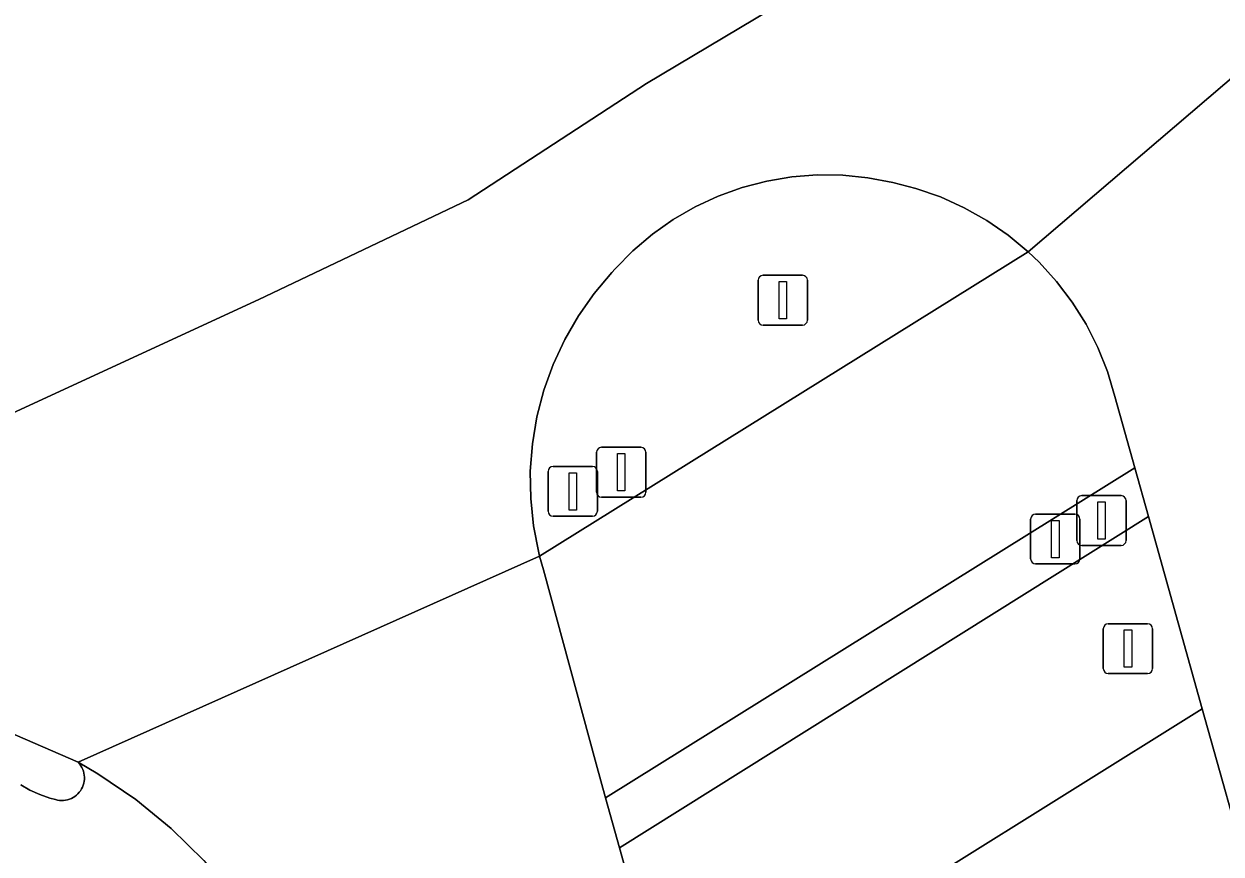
# Model space of a CAD drawing. Extents: x 158031 to 159244, y 380104 to 381214.
# Drawn here: x 159014.41 to 159038.45, y 381095.86 to 381112.53 of the extents above; entities that cross this region are included whole.
import ezdxf

# ---------------------------------------------------------------- set-up
doc = ezdxf.new("R2010")
doc.units = 0
for name, color, linetype in [('IMGEO_Berm_groen', 7, 'Continuous'), ('IMGEO_Drukknoppaal', 7, 'Continuous'), ('IMGEO_Fietspad_gesloten', 7, 'Continuous'), ('IMGEO_Fietspad_open', 7, 'Continuous'), ('IMGEO_Lichtmast', 7, 'Continuous'), ('IMGEO_Rijbaan_lokaal_gesloten', 7, 'Continuous'), ('IMGEO_Rijbaan_regionaal_gesloten', 7, 'Continuous'), ('IMGEO_Verkeerseiland_open', 7, 'Continuous'), ('IMGEO_Verkeersregelinstallatiepaal', 7, 'Continuous'), ('IMGEO_Voetpad_open', 7, 'Continuous')]:
    doc.layers.add(name, color=color, linetype=linetype)

msp = doc.modelspace()

# ---------------------------------------------------------------- linework, layer by layer
at = {"layer": 'IMGEO_Berm_groen'}
msp.add_lwpolyline([(159049.665, 381056.684), (159039.067, 381095.227), (159038.075, 381098.772), (159027.441, 381092.136), (159036.739, 381058.674), (159043.33, 381034.783), (159047.146, 381009.936)], dxfattribs=at)
at = {"layer": 'IMGEO_Drukknoppaal'}
for p, q in [((159026.01, 381104.025), (159026.8, 381104.025)), ((159026.8, 381104.025), (159026.01, 381104.025)), ((159025.91, 381103.125), (159025.91, 381103.925)), ((159025.91, 381103.925), (159025.91, 381103.125)), ((159026.9, 381103.925), (159026.9, 381103.125)), ((159026.9, 381103.125), (159026.9, 381103.925)), ((159026.8, 381103.025), (159026.01, 381103.025)), ((159026.01, 381103.025), (159026.8, 381103.025)), ((159034.628, 381101.784), (159034.628, 381102.584)), ((159034.628, 381102.584), (159034.628, 381101.784)), ((159034.728, 381102.684), (159035.518, 381102.684)), ((159035.518, 381102.684), (159034.728, 381102.684)), ((159035.618, 381102.584), (159035.618, 381101.784)), ((159035.618, 381101.784), (159035.618, 381102.584)), ((159035.518, 381101.684), (159034.728, 381101.684)), ((159034.728, 381101.684), (159035.518, 381101.684))]:
    msp.add_line(p, q, dxfattribs=at)
for points in [[(159026.33, 381103.9), (159026.48, 381103.9), (159026.48, 381103.15), (159026.33, 381103.15), (159026.33, 381103.9)], [(159035.048, 381102.559), (159035.198, 381102.559), (159035.198, 381101.809), (159035.048, 381101.809), (159035.048, 381102.559)]]:
    msp.add_lwpolyline(points, dxfattribs=at)
for centre, start, end in [((159026.01, 381103.925), 90, 180), ((159026.01, 381103.925), 90, 180), ((159026.8, 381103.925), 0, 90), ((159026.8, 381103.925), 360, 90), ((159026.01, 381103.125), 180, 270), ((159026.01, 381103.125), 180, 270), ((159026.8, 381103.125), 270, 0), ((159026.8, 381103.125), 270, 0), ((159034.728, 381102.584), 90, 180), ((159034.728, 381102.584), 90, 180), ((159035.518, 381102.584), 0, 90), ((159035.518, 381102.584), 360, 90), ((159034.728, 381101.784), 180, 270), ((159034.728, 381101.784), 180, 270), ((159035.518, 381101.784), 270, 0), ((159035.518, 381101.784), 270, 0)]:
    msp.add_arc(centre, 0.1, start, end, dxfattribs=at)
at = {"layer": 'IMGEO_Fietspad_gesloten'}
msp.add_lwpolyline([(159018.025, 381095.731), (159017.368, 381096.374), (159016.656, 381096.955), (159015.895, 381097.471), (159015.501, 381097.701), (159015.533, 381097.664), (159015.556, 381097.631), (159015.576, 381097.595), (159015.593, 381097.558), (159015.606, 381097.52), (159015.616, 381097.481), (159015.623, 381097.44), (159015.626, 381097.4), (159015.625, 381097.359), (159015.621, 381097.319), (159015.613, 381097.279), (159015.601, 381097.24), (159015.586, 381097.202), (159015.568, 381097.166), (159015.547, 381097.131), (159015.522, 381097.099), (159015.495, 381097.069), (159015.465, 381097.041), (159015.433, 381097.016), (159015.399, 381096.994), (159015.363, 381096.975), (159015.325, 381096.96), (159015.286, 381096.948), (159015.246, 381096.939), (159015.206, 381096.934), (159015.165, 381096.933), (159015.125, 381096.936), (159015.085, 381096.941), (159015.045, 381096.951), (159014.93, 381096.983), (159014.727, 381097.054), (159014.532, 381097.143), (159014.346, 381097.249)], dxfattribs=at)
at = {"layer": 'IMGEO_Fietspad_open'}
msp.add_lwpolyline([(159036.719, 381103.616), (159036.32, 381105.043), (159036.17, 381105.544), (159035.977, 381106.029), (159035.74, 381106.496), (159035.463, 381106.939), (159035.148, 381107.356), (159034.796, 381107.742), (159034.579, 381107.95), (159024.766, 381101.838), (159024.842, 381101.565), (159025.903, 381097.672), (159026.092, 381096.991)], close=True, dxfattribs=at)
at = {"layer": 'IMGEO_Lichtmast'}
for p, q in [((159029.155, 381106.579), (159029.155, 381107.379)), ((159029.155, 381107.379), (159029.155, 381106.579)), ((159029.255, 381107.479), (159030.045, 381107.479)), ((159030.045, 381107.479), (159029.255, 381107.479)), ((159030.145, 381107.379), (159030.145, 381106.579)), ((159030.145, 381106.579), (159030.145, 381107.379)), ((159030.045, 381106.479), (159029.255, 381106.479)), ((159029.255, 381106.479), (159030.045, 381106.479))]:
    msp.add_line(p, q, dxfattribs=at)
msp.add_lwpolyline([(159029.575, 381107.354), (159029.725, 381107.354), (159029.725, 381106.604), (159029.575, 381106.604), (159029.575, 381107.354)], dxfattribs=at)
for centre, start, end in [((159029.255, 381107.379), 90, 180), ((159029.255, 381107.379), 90, 180), ((159030.045, 381107.379), 0, 90), ((159030.045, 381107.379), 360, 90), ((159029.255, 381106.579), 180, 270), ((159029.255, 381106.579), 180, 270), ((159030.045, 381106.579), 270, 0), ((159030.045, 381106.579), 270, 0)]:
    msp.add_arc(centre, 0.1, start, end, dxfattribs=at)
at = {"layer": 'IMGEO_Rijbaan_lokaal_gesloten'}
for points in [[(159050.976, 381078.604), (159048.232, 381088.598), (159045.816, 381097.19), (159044.379, 381102.334), (159043.121, 381107.056), (159043.085, 381107.2), (159042.145, 381110.532), (159041.749, 381111.937), (159041.484, 381113.523), (159041.465, 381113.841), (159034.579, 381107.95), (159034.796, 381107.742), (159035.148, 381107.356), (159035.463, 381106.939), (159035.74, 381106.496), (159035.977, 381106.029), (159036.17, 381105.544), (159036.32, 381105.043), (159036.719, 381103.616), (159036.994, 381102.633), (159038.075, 381098.772), (159039.067, 381095.227), (159049.665, 381056.684)], [(159036.739, 381058.674), (159027.441, 381092.136), (159026.371, 381095.987), (159026.092, 381096.991), (159025.903, 381097.672), (159024.842, 381101.565), (159024.766, 381101.838), (159015.501, 381097.701), (159015.895, 381097.471), (159016.656, 381096.955), (159017.368, 381096.374), (159018.025, 381095.731), (159018.672, 381094.963), (159018.984, 381094.531), (159019.46, 381093.762), (159019.866, 381092.953), (159020.146, 381092.261), (159021.379, 381088.136), (159022.031, 381085.76)]]:
    msp.add_lwpolyline(points, dxfattribs=at)
at = {"layer": 'IMGEO_Rijbaan_regionaal_gesloten'}
for points in [[(159039.073, 381127.056), (159034.789, 381125.119), (159031.412, 381123.722), (159019.929, 381118.995), (159016.794, 381117.504), (159012.724, 381115.606), (159009.911, 381114.184), (159009.08, 381113.808), (159006.782, 381112.77), (159002.023, 381110.619), (159003.067, 381106.884), (159003.935, 381103.781), (159004.875, 381100.419), (159019.13, 381106.991), (159023.33, 381108.996), (159026.913, 381111.328), (159044.464, 381121.793)], [(159044.464, 381121.793), (159026.913, 381111.328), (159023.33, 381108.996), (159019.13, 381106.991), (159004.875, 381100.419), (159005.62, 381097.753), (159007.041, 381098.439), (159007.107, 381098.464), (159007.927, 381098.724), (159008.766, 381098.91), (159009.619, 381099.021), (159010.643, 381099.053), (159010.881, 381099.045), (159011.74, 381098.965), (159012.589, 381098.808), (159013.421, 381098.577), (159013.72, 381098.474), (159015.501, 381097.701), (159024.766, 381101.838), (159024.749, 381101.908), (159024.644, 381102.448), (159024.588, 381102.996)], [(159024.588, 381102.996), (159024.58, 381103.546), (159024.622, 381104.095), (159024.713, 381104.638), (159024.852, 381105.17), (159025.039, 381105.689), (159025.27, 381106.188), (159025.545, 381106.665), (159025.862, 381107.115), (159026.218, 381107.535), (159026.283, 381107.608), (159026.641, 381107.972), (159027.031, 381108.302), (159027.449, 381108.597), (159027.891, 381108.852), (159028.354, 381109.068), (159028.835, 381109.241), (159029.329, 381109.37), (159029.833, 381109.455), (159030.342, 381109.494), (159030.853, 381109.488), (159031.361, 381109.436), (159031.863, 381109.339), (159032.321, 381109.222), (159032.815, 381109.051), (159033.291, 381108.836), (159033.746, 381108.58), (159034.177, 381108.283), (159034.579, 381107.95), (159041.465, 381113.841)]]:
    msp.add_lwpolyline(points, dxfattribs=at)
at = {"layer": 'IMGEO_Verkeerseiland_open'}
for points in [[(159024.766, 381101.838), (159034.579, 381107.95), (159034.177, 381108.283), (159033.746, 381108.58), (159033.291, 381108.836), (159032.815, 381109.051), (159032.321, 381109.222), (159031.863, 381109.339), (159031.361, 381109.436), (159030.853, 381109.488), (159030.342, 381109.494), (159029.833, 381109.455), (159029.329, 381109.37), (159028.835, 381109.241), (159028.354, 381109.068), (159027.891, 381108.852), (159027.449, 381108.597), (159027.031, 381108.302), (159026.641, 381107.972), (159026.283, 381107.608), (159026.218, 381107.535), (159025.862, 381107.115), (159025.545, 381106.665), (159025.27, 381106.188), (159025.039, 381105.689), (159024.852, 381105.17), (159024.713, 381104.638), (159024.622, 381104.095), (159024.58, 381103.546), (159024.588, 381102.996), (159024.644, 381102.448), (159024.749, 381101.908)], [(159036.719, 381103.616), (159026.092, 381096.991), (159026.371, 381095.987), (159036.994, 381102.633)]]:
    msp.add_lwpolyline(points, close=True, dxfattribs=at)
msp.add_lwpolyline([(159014.346, 381097.249), (159014.532, 381097.143), (159014.727, 381097.054), (159014.93, 381096.983), (159015.045, 381096.951), (159015.085, 381096.941), (159015.125, 381096.936), (159015.165, 381096.933), (159015.206, 381096.934), (159015.246, 381096.939), (159015.286, 381096.948), (159015.325, 381096.96), (159015.363, 381096.975), (159015.399, 381096.994), (159015.433, 381097.016), (159015.465, 381097.041), (159015.495, 381097.069), (159015.522, 381097.099), (159015.547, 381097.131), (159015.568, 381097.166), (159015.586, 381097.202), (159015.601, 381097.24), (159015.613, 381097.279), (159015.621, 381097.319), (159015.625, 381097.359), (159015.626, 381097.4), (159015.623, 381097.44), (159015.616, 381097.481), (159015.606, 381097.52), (159015.593, 381097.558), (159015.576, 381097.595), (159015.556, 381097.631), (159015.533, 381097.664), (159015.501, 381097.701), (159013.72, 381098.474)], dxfattribs=at)
at = {"layer": 'IMGEO_Verkeersregelinstallatiepaal'}
for p, q in [((159024.937, 381102.741), (159024.937, 381103.541)), ((159024.937, 381103.541), (159024.937, 381102.741)), ((159025.037, 381103.641), (159025.827, 381103.641)), ((159025.827, 381103.641), (159025.037, 381103.641)), ((159025.927, 381103.541), (159025.927, 381102.741)), ((159025.927, 381102.741), (159025.927, 381103.541)), ((159035.655, 381103.055), (159036.445, 381103.055)), ((159036.445, 381103.055), (159035.655, 381103.055)), ((159035.555, 381102.155), (159035.555, 381102.955)), ((159035.555, 381102.955), (159035.555, 381102.155)), ((159036.545, 381102.955), (159036.545, 381102.155)), ((159036.545, 381102.155), (159036.545, 381102.955)), ((159025.827, 381102.641), (159025.037, 381102.641)), ((159025.037, 381102.641), (159025.827, 381102.641)), ((159036.445, 381102.055), (159035.655, 381102.055)), ((159035.655, 381102.055), (159036.445, 381102.055)), ((159036.187, 381100.483), (159036.977, 381100.483)), ((159036.977, 381100.483), (159036.187, 381100.483)), ((159036.087, 381099.583), (159036.087, 381100.383)), ((159036.087, 381100.383), (159036.087, 381099.583)), ((159037.077, 381100.383), (159037.077, 381099.583)), ((159037.077, 381099.583), (159037.077, 381100.383)), ((159036.977, 381099.483), (159036.187, 381099.483)), ((159036.187, 381099.483), (159036.977, 381099.483))]:
    msp.add_line(p, q, dxfattribs=at)
for points in [[(159025.357, 381103.516), (159025.507, 381103.516), (159025.507, 381102.766), (159025.357, 381102.766), (159025.357, 381103.516)], [(159035.975, 381102.93), (159036.125, 381102.93), (159036.125, 381102.18), (159035.975, 381102.18), (159035.975, 381102.93)], [(159036.507, 381100.358), (159036.657, 381100.358), (159036.657, 381099.608), (159036.507, 381099.608), (159036.507, 381100.358)]]:
    msp.add_lwpolyline(points, dxfattribs=at)
for centre, start, end in [((159025.037, 381103.541), 90, 180), ((159025.037, 381103.541), 90, 180), ((159025.827, 381103.541), 0, 90), ((159025.827, 381103.541), 360, 90), ((159035.655, 381102.955), 90, 180), ((159035.655, 381102.955), 90, 180), ((159036.445, 381102.955), 0, 90), ((159036.445, 381102.955), 360, 90), ((159025.037, 381102.741), 180, 270), ((159025.037, 381102.741), 180, 270), ((159025.827, 381102.741), 270, 0), ((159025.827, 381102.741), 270, 0), ((159035.655, 381102.155), 180, 270), ((159035.655, 381102.155), 180, 270), ((159036.445, 381102.155), 270, 0), ((159036.445, 381102.155), 270, 0), ((159036.187, 381100.383), 90, 180), ((159036.187, 381100.383), 90, 180), ((159036.977, 381100.383), 0, 90), ((159036.977, 381100.383), 360, 90), ((159036.187, 381099.583), 180, 270), ((159036.187, 381099.583), 180, 270), ((159036.977, 381099.583), 270, 0), ((159036.977, 381099.583), 270, 0)]:
    msp.add_arc(centre, 0.1, start, end, dxfattribs=at)
at = {"layer": 'IMGEO_Voetpad_open'}
msp.add_lwpolyline([(159027.441, 381092.136), (159038.075, 381098.772), (159036.994, 381102.633), (159026.371, 381095.987)], close=True, dxfattribs=at)

doc.saveas('drawing.dxf')
